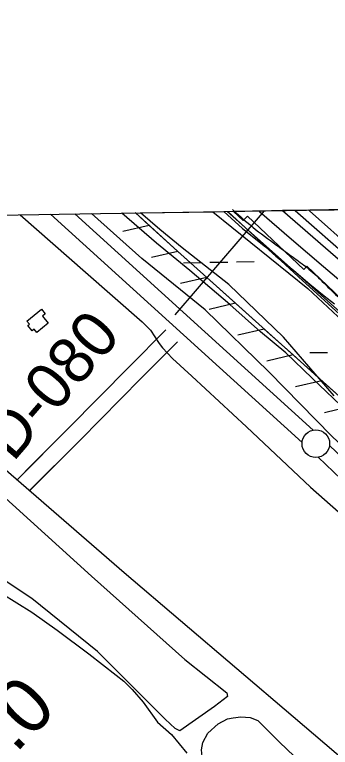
# Model space of a CAD drawing. Extents: x 3823584 to 3861785, y 301729 to 327625.
# Drawn here: x 3835911 to 3836481, y 324501 to 325827 of the extents above; entities that cross this region are included whole.
import ezdxf

# ---------------------------------------------------------------- set-up
doc = ezdxf.new("R2010")
doc.units = 0
for name, color, linetype in [('V-BLDG-OTLN', 7, 'Continuous'), ('V-GRID-FRAM', 7, 'Continuous'), ('V-LEVE-TOET', 7, 'Continuous'), ('V-RIVR-EDGE', 7, 'Continuous'), ('V-RIVR-RANG', 7, 'Continuous'), ('V-RIVR-RANG-IDEN', 7, 'Continuous'), ('V-ROAD-CNTR', 7, 'Continuous'), ('V-RRAP-FSHR', 7, 'Continuous'), ('V-RRAP-RVMT', 7, 'Continuous'), ('V-SITE-VEGE', 7, 'Continuous'), ('V-SURV-IDEN', 7, 'Continuous'), ('V-SURV-LINE', 7, 'Continuous'), ('V-TOPO-DPTH', 7, 'Continuous'), ('V-TOPO-MINR', 7, 'Continuous'), ('V-TOPO-SHOR', 7, 'Continuous'), ('V-TOPO-WATR', 7, 'Continuous'), ('V-WETL-SWMP', 7, 'Continuous')]:
    doc.layers.add(name, color=color, linetype=linetype)

msp = doc.modelspace()

# ---------------------------------------------------------------- linework, layer by layer
at = {"layer": 'V-BLDG-OTLN'}
msp.add_lwpolyline([(3835932.7, 325272.3), (3835958.9, 325293.8), (3835965.7, 325285.6), (3835960.9, 325281.6), (3835971.4, 325268.8), (3835950.8, 325251.8), (3835945.7, 325258), (3835942, 325254.9), (3835934.3, 325264.3), (3835937.3, 325266.8)], close=True, dxfattribs=at)
at = {"layer": 'V-GRID-FRAM'}
msp.add_lwpolyline([(3827552.2, 325336), (3859397.3, 325827), (3859685.5, 307646.8), (3827824.6, 307155.6), (3827552.2, 325336)], dxfattribs=at)
at = {"layer": 'V-LEVE-TOET'}
for points in [[(3837103.1, 324557.3), (3837010.5, 324626.2), (3836886.3, 324717.8), (3836756.7, 324822.4), (3836604.9, 324949.9), (3836484, 325064.1), (3836370.2, 325180.7), (3836255.3, 325292.6), (3836140.5, 325385.5), (3836049.4, 325467)], [(3835920.3, 325465), (3836038.9, 325360.7), (3836141.2, 325271.2), (3836156.2, 325255.9), (3836171.8, 325231.8), (3836177.8, 325224.2), (3836196.3, 325204.9), (3836231, 325172.7), (3836329.8, 325080.8), (3836445.3, 324971.9), (3836561.9, 324869.5), (3836687.4, 324760.7), (3836817.6, 324657.9), (3836946.1, 324552.7), (3836976.6, 324527)]]:
    msp.add_lwpolyline(points, dxfattribs=at)
at = {"layer": 'V-RIVR-EDGE'}
msp.add_spline([(3836304.4, 325474.2), (3836346.4, 325438.3), (3836389.4, 325406.1), (3836417.6, 325385.4), (3836442.7, 325366.7), (3836470.2, 325340.9), (3836497.8, 325313.9), (3836554.9, 325258.4), (3836598.5, 325215.9), (3836636.4, 325181.1), (3836681.3, 325139.8), (3836737.1, 325093.4), (3836790.9, 325041.2), (3836840.3, 324993.5), (3836889.1, 324947.1), (3836934.6, 324907.1), (3836980.8, 324871), (3837015.5, 324849.1), (3837040.5, 324829.1), (3837085.4, 324787.2), (3837143.8, 324734.3), (3837181.6, 324700.8), (3837223.3, 324659.6), (3837272.1, 324619.6), (3837314.4, 324579.6), (3837346.4, 324546.8), (3837364.4, 324527.4), (3837395.8, 324500.4), (3837442, 324462.3), (3837492.7, 324423), (3837554.3, 324372.7), (3837573.6, 324361.1), (3837583.2, 324359.1), (3837596.7, 324352.6), (3837621.1, 324337.8), (3837648, 324319.7), (3837677.5, 324292), (3837718.6, 324249.5), (3837753.8, 324214.7), (3837781.4, 324188.9), (3837800, 324179.8), (3837820, 324170.8), (3837850.7, 324134.1), (3837874.4, 324110.2), (3837909.1, 324073.5), (3837941.8, 324040.6), (3837989.9, 323991.7), (3838022.6, 323960.7), (3838034.1, 323947.8), (3838046.3, 323933.7), (3838066.8, 323916.3), (3838089.9, 323892.4), (3838140.6, 323849.2), (3838186.1, 323811.2), (3838215.7, 323785.4), (3838265.7, 323736.4), (3838297.1, 323707.4), (3838336.9, 323671.9), (3838360, 323645.5), (3838385.6, 323627.5), (3838404.2, 323615.8), (3838421.6, 323601.7), (3838441.4, 323582.3), (3838460, 323567.5), (3838468.4, 323563.6), (3838484.4, 323555.2), (3838548.6, 323496.6), (3838595.4, 323464.3), (3838650, 323422.4), (3838701.3, 323379.8), (3838749.4, 323345.6), (3838798.2, 323317.9), (3838856.6, 323274.6), (3838933, 323221.7), (3838989.5, 323184.3), (3839037.6, 323150.1), (3839068.4, 323134.6), (3839093.4, 323105), (3839110.7, 323086.9), (3839122.9, 323081.1), (3839143.5, 323065.6), (3839172.3, 323044.4), (3839191, 323032.7), (3839216, 323016), (3839242.3, 323006.3), (3839316.8, 322969.4), (3839341.8, 322955.9), (3839371.4, 322944.2), (3839391.3, 322935.8), (3839417.6, 322920.3), (3839461.3, 322894.5), (3839483.7, 322873.2), (3839520.3, 322851.3), (3839555.6, 322828.7), (3839599.9, 322806.7), (3839718.7, 322751.1), (3839768.1, 322726.6), (3839807.9, 322705.9), (3839836.9, 322696.2), (3839865.1, 322680.7), (3839887.6, 322667.8), (3839924.2, 322652.3), (3839969.8, 322630.3), (3840004.4, 322612.2), (3840037.8, 322597.4), (3840085.4, 322579.9), (3840108.5, 322565.7), (3840121.9, 322548.9), (3840123.2, 322539.9), (3840122.5, 322533.5), (3840118, 322521.3), (3840112.8, 322514.2), (3840095.5, 322509.1), (3840089.7, 322509.2), (3840085.2, 322504.7), (3840084.5, 322498.2), (3840085.8, 322491.8), (3840130.7, 322467.3), (3840169.9, 322448.5), (3840197.5, 322439.5), (3840209.1, 322437.5), (3840231.6, 322441.3), (3840246.4, 322449), (3840266.3, 322458.6), (3840273.4, 322466.3), (3840278.6, 322471.4), (3840288.9, 322480.4), (3840296, 322484.9), (3840301.8, 322484.8), (3840308.2, 322484.8), (3840320.4, 322479), (3840324.9, 322470), (3840326.8, 322461.6), (3840338.3, 322450), (3840344.7, 322444.9), (3840366.6, 322437.7), (3840385.8, 322428.1), (3840421.8, 322409.3), (3840466.1, 322385.4), (3840492.4, 322368.7), (3840506.5, 322357), (3840533.5, 322340.3), (3840559.2, 322331.2), (3840587.4, 322322.1), (3840611.8, 322311.8), (3840642, 322296.3), (3840678.6, 322276.3), (3840712.6, 322255.6), (3840733.2, 322242.1), (3840784.5, 322210.4), (3840835.9, 322183.3), (3840892.4, 322153.6), (3840923.9, 322139.4), (3840950.8, 322127.1), (3840989.3, 322100), (3841017.6, 322082.6), (3841061.2, 322062.5), (3841092.7, 322044.4), (3841151.1, 322005.1), (3841210.8, 321964.4), (3841240.3, 321939.3), (3841300, 321894.8), (3841335.9, 321862.6), (3841374.4, 321823.9), (3841411.6, 321789.7), (3841444.9, 321758.1), (3841469.9, 321736.2), (3841482.1, 321724), (3841496.2, 321704.7), (3841509.1, 321694.3), (3841523.2, 321687.2), (3841573.9, 321660.7), (3841624, 321631.7), (3841667.6, 321606.5), (3841696.5, 321593.6), (3841738.3, 321575.5), (3841787.1, 321556.7), (3841816, 321552.1), (3841851.3, 321545), (3841886.7, 321533.3), (3841930.3, 321511.4), (3841950.2, 321498.5), (3841977.2, 321483), (3841998.4, 321476.5), (3842053, 321463.5), (3842082.5, 321456.3), (3842109.5, 321444.7), (3842146.1, 321427.3), (3842196.2, 321402.1), (3842241.1, 321374.9), (3842288.6, 321345.3), (3842321.4, 321327.2), (3842366.9, 321295.6), (3842395.2, 321280.1), (3842429.2, 321264.6), (3842452.4, 321258.7), (3842471, 321249.7)], degree=3, dxfattribs=at)
at = {"layer": 'V-RIVR-RANG'}
msp.add_line((3836201.1, 325283.5), (3836362.5, 325471.8), dxfattribs=at)
at = {"layer": 'V-ROAD-CNTR'}
for points in [[(3835362.2, 325460.9), (3835509.5, 325334.3), (3835871.8, 325022.8), (3836108.4, 324817.6), (3836414, 324556.9), (3836839.8, 324193.7), (3837163.7, 323918.8), (3837445, 323669.4), (3837836.5, 323328.4), (3838069.6, 323134.9), (3838125.4, 323086.8), (3838256, 322989.5), (3838600, 322735.4), (3839019.3, 322425.4), (3839565.5, 322022.9), (3840024.9, 321675.2), (3840474.9, 321350), (3840728.4, 321161.3)], [(3835915, 324985.3), (3836007.6, 325078), (3836118.2, 325190.4), (3836183.9, 325256.4)], [(3835915.8, 324986), (3836007.6, 325078), (3836118.2, 325190.4), (3836183.9, 325256.4)], [(3835929.9, 325000.2), (3836007.6, 325078), (3836118.2, 325190.4), (3836183.9, 325256.4)], [(3835937, 324964.8), (3836028.9, 325056.9), (3836139.5, 325169.3), (3836205.2, 325235.2)], [(3835937.7, 324965.6), (3836028.9, 325056.9), (3836139.5, 325169.3), (3836205.2, 325235.2)], [(3835957.4, 324985.3), (3836028.9, 325056.9), (3836139.5, 325169.3), (3836205.2, 325235.2)]]:
    msp.add_lwpolyline(points, dxfattribs=at)
at = {"layer": 'V-RRAP-FSHR'}
for p, q in [((3836154.1, 325445.5), (3836106.5, 325434.8)), ((3836205.9, 325398.4), (3836158.3, 325387.7)), ((3836257.9, 325351.5), (3836210.3, 325340.6)), ((3836309.8, 325304.6), (3836262.3, 325293.7)), ((3836361.8, 325257.8), (3836314.2, 325246.8)), ((3836414, 325211.1), (3836366.4, 325200)), ((3836466.1, 325164.4), (3836418.6, 325153.3)), ((3836518.3, 325117.7), (3836470.7, 325106.6))]:
    msp.add_line(p, q, dxfattribs=at)
for points in [[(3836154.1, 325445.5), (3836128.5, 325468.8)], [(3836731.3, 324923.8), (3836630.3, 325017.3), (3836357.9, 325261.3), (3836205, 325399.2), (3836128.5, 325468.8)], [(3836295, 325470.8), (3836414.5, 325364.6), (3836758, 325057.8), (3837184.3, 324676.3), (3837417.7, 324483.2), (3837615.8, 324306), (3837777.4, 324176.4), (3837917.9, 324038.7), (3838584.5, 323453.2)], [(3836205.9, 325398.4), (3836205, 325399.2), (3836154.1, 325445.5)], [(3836257.9, 325351.5), (3836205.9, 325398.4)], [(3836309.8, 325304.6), (3836257.9, 325351.5)], [(3836414, 325211.1), (3836361.8, 325257.8), (3836357.9, 325261.3), (3836309.8, 325304.6)], [(3836466.1, 325164.4), (3836414, 325211.1)], [(3836518.3, 325117.7), (3836466.1, 325164.4)]]:
    msp.add_lwpolyline(points, dxfattribs=at)
at = {"layer": 'V-RRAP-RVMT'}
for p, q in [((3837069.1, 325482.7), (3836306.5, 325471)), ((3836306.5, 325471), (3836324, 325454.3)), ((3836324, 325454.3), (3836331.8, 325462.5)), ((3836331.8, 325462.5), (3836433.2, 325365.6)), ((3836433.2, 325365.6), (3836439.2, 325371.8)), ((3836439.2, 325371.8), (3836543.6, 325271.9))]:
    msp.add_line(p, q, dxfattribs=at)
at = {"layer": 'V-SITE-VEGE'}
for p, q in [((3836138, 325468.4), (3836269.2, 325470.4)), ((3836173.1, 325438), (3836138, 325468.4)), ((3836269.2, 325470.4), (3836440.8, 325331.6)), ((3836213.4, 325405), (3836173.1, 325438)), ((3836297.7, 325338.9), (3836213.4, 325405)), ((3836396.8, 325243.5), (3836297.7, 325338.9)), ((3836440.8, 325331.6), (3836717.7, 325072)), ((3836488.4, 325137.1), (3836396.8, 325243.5))]:
    msp.add_line(p, q, dxfattribs=at)
for points in [[(3835281.1, 324487.3), (3835306, 324515.9), (3835324.1, 324534.2), (3835336.3, 324550.3), (3835526.9, 324743.3), (3835690.3, 324931.8), (3835791.9, 325036.3), (3835793.4, 325037.7), (3835798.5, 325033.1), (3835880, 324963.8), (3836049.6, 324811), (3836218.5, 324659.8), (3836294.2, 324599.8), (3836295.4, 324593.3), (3836272, 324574.7), (3836209.3, 324530.9), (3836201, 324534.9), (3836182.5, 324551.9), (3836060.6, 324674.6), (3835941.4, 324770.2), (3835883.6, 324808.6), (3835794.4, 324864.4)], [(3836311.9, 324365.7), (3836311, 324378.7), (3836307.8, 324391.6), (3836302.5, 324402.2), (3836293.1, 324415), (3836276.8, 324435.2), (3836267.9, 324448.1), (3836256.9, 324466.1), (3836249.8, 324484.4), (3836248.2, 324496.6), (3836250.6, 324509.9), (3836259.9, 324526.5), (3836278.7, 324543.9), (3836295.7, 324552.5), (3836305.7, 324554.5), (3836319.8, 324556.1), (3836336.2, 324555.2), (3836350.5, 324549.6), (3836389.5, 324510.4), (3836468.9, 324434.4), (3836497.6, 324402.1)]]:
    msp.add_lwpolyline(points, dxfattribs=at)
at = {"layer": 'V-SURV-LINE'}
for points in [[(3836019.4, 325466.5), (3836450.4, 325075.1)], [(3836430.3, 325052.9), (3835975.6, 325465.9)], [(3836480, 325047.6), (3836618.9, 324914.9)], [(3836598.2, 324893.2), (3836459.3, 325025.9)]]:
    msp.add_lwpolyline(points, dxfattribs=at)
msp.add_circle((3836455.2, 325050.6), 25, dxfattribs=at)
at = {"layer": 'V-TOPO-DPTH'}
for q in [(3836394.7, 325472.3), (3836488.1, 325473.8)]:
    msp.add_line((3836442.3, 325473.1), q, dxfattribs=at)
for points in [[(3836497.8, 325285.1), (3836423.7, 325352.4), (3836295.8, 325470.8)], [(3836394.7, 325472.3), (3836874.9, 325055.5)], [(3836394.7, 325472.3), (3836874.9, 325055.5)], [(3836526.5, 325398.6), (3836443.8, 325471.7), (3836442.3, 325473.1)], [(3836526.5, 325398.6), (3836443.8, 325471.7), (3836442.3, 325473.1)]]:
    msp.add_lwpolyline(points, dxfattribs=at)
at = {"layer": 'V-TOPO-MINR'}
for points in [[(3836352.3, 325471.7), (3836353.5, 325470.5), (3836411, 325420.6), (3836468.9, 325371.2), (3836508.3, 325338)], [(3836394.7, 325472.3), (3836874.9, 325055.5)], [(3836418, 325472.7), (3836457.2, 325438.1), (3836506.6, 325394.9)], [(3836442.3, 325473.1), (3836443.8, 325471.7), (3836526.5, 325398.6)]]:
    msp.add_lwpolyline(points, dxfattribs=at)
at = {"layer": 'V-TOPO-SHOR'}
for points in [[(3835416.7, 324545.3), (3835437.7, 324557.3), (3835508.5, 324627.9), (3835574.8, 324695.3), (3835630.3, 324752.8), (3835691.3, 324817.4), (3835724, 324851.6), (3835735.4, 324863.6), (3835739.2, 324865.1), (3835744.6, 324865.7), (3835750.9, 324863.8), (3835782.3, 324840.9), (3835827.3, 324812.9), (3835887.7, 324779.7), (3835941.4, 324745.9), (3835987.3, 324712.9), (3836044.8, 324670.3), (3836094.4, 324631.8), (3836108.3, 324620.7), (3836123.3, 324605.7), (3836142.8, 324582.6), (3836169.1, 324546.8), (3836194, 324524.2)], [(3836194, 324524.2), (3836222.1, 324490.5)]]:
    msp.add_lwpolyline(points, dxfattribs=at)
at = {"layer": 'V-TOPO-WATR'}
msp.add_lwpolyline([(3836295.8, 325470.8), (3836423.7, 325352.4), (3836497.8, 325285.1)], dxfattribs=at)
at = {"layer": 'V-WETL-SWMP'}
for p, q in [((3836104.6, 325467.9), (3836288.7, 325470.7)), ((3836167.4, 325413.5), (3836104.6, 325467.9)), ((3836288.7, 325470.7), (3836322.7, 325439.8)), ((3836322.7, 325439.8), (3836364, 325407.1)), ((3836227.1, 325363.8), (3836167.4, 325413.5)), ((3836364, 325407.1), (3836383.1, 325390.1)), ((3836383.1, 325390.1), (3836414.8, 325364.4)), ((3836215.8, 325378.1), (3836247.8, 325378.6)), ((3836263.8, 325378.8), (3836295.8, 325379.3)), ((3836311.8, 325379.5), (3836343.8, 325380)), ((3836299.4, 325302.7), (3836227.1, 325363.8)), ((3836414.8, 325364.4), (3836444.6, 325339.3)), ((3836444.6, 325339.3), (3836470.3, 325318.3)), ((3836470.3, 325318.3), (3836488.9, 325303.6)), ((3836355.1, 325253.3), (3836299.4, 325302.7)), ((3836400.8, 325214.8), (3836355.1, 325253.3)), ((3836448.6, 325168.9), (3836400.8, 325214.8)), ((3836444.2, 325215.4), (3836476.2, 325215.9)), ((3836535.3, 325086.3), (3836448.6, 325168.9))]:
    msp.add_line(p, q, dxfattribs=at)

# ---------------------------------------------------------------- texts
at = {"layer": 'V-RIVR-RANG-IDEN'}
msp.add_text('D-080', height=83, rotation=49.2643, dxfattribs=at).set_placement((3835907.8, 325015.9))
at = {"layer": 'V-SURV-IDEN'}
msp.add_text('799+05.0', height=100, rotation=45.4575, dxfattribs=at).set_placement((3835596.2, 324168.1))

doc.saveas('drawing.dxf')
